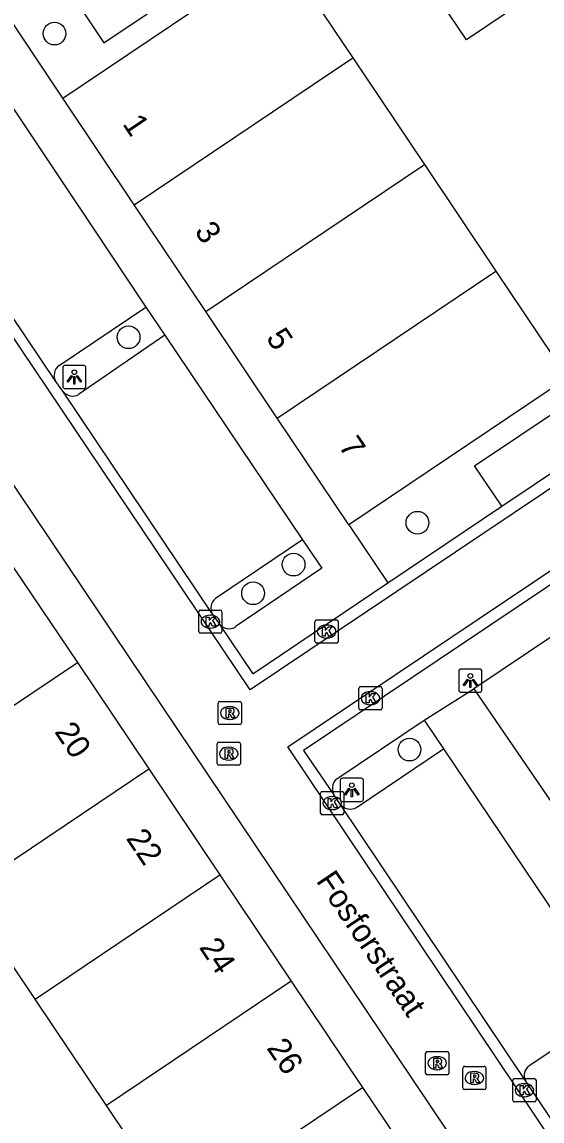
# Model space of a CAD drawing. Extents: x 158797 to 159887, y 384318 to 385255.
# Drawn here: x 159141.62 to 159163.97, y 384481.97 to 384529.23 of the extents above; entities that cross this region are included whole.
import ezdxf

# ---------------------------------------------------------------- set-up
doc = ezdxf.new("R2010")
doc.units = 0
for name, color, linetype in [('IMGEO_Boom', 7, 'Continuous'), ('IMGEO_Kolk', 7, 'Continuous'), ('IMGEO_Lichtpunt', 7, 'Continuous'), ('IMGEO_Openbare_ruimte_label', 7, 'Continuous'), ('IMGEO_Pand', 7, 'Continuous'), ('IMGEO_Pand_nummerreeks', 7, 'Continuous'), ('IMGEO_Parkeervlak_open', 7, 'Continuous'), ('IMGEO_Rijbaan_lokaal_open', 7, 'Continuous'), ('IMGEO_Rioolput', 7, 'Continuous'), ('IMGEO_Voetpad_open', 7, 'Continuous')]:
    doc.layers.add(name, color=color, linetype=linetype)

msp = doc.modelspace()

# ---------------------------------------------------------------- linework, layer by layer
at = {"layer": 'IMGEO_Boom'}
for centre in [(159143.02, 384528.732), (159146.202, 384515.674), (159158.62, 384507.7), (159153.297, 384505.9), (159151.555, 384504.665), (159158.278, 384497.943)]:
    msp.add_circle(centre, 0.489, dxfattribs=at)
at = {"layer": 'IMGEO_Kolk'}
for p, q in [((159149.217, 384503.019), (159149.217, 384503.871)), ((159149.292, 384503.945), (159150.144, 384503.945)), ((159149.705, 384503.725), (159149.73, 384503.725)), ((159150.218, 384503.871), (159150.218, 384503.019)), ((159154.291, 384503.521), (159155.143, 384503.521)), ((159149.728, 384503.165), (159149.703, 384503.165)), ((159154.216, 384502.595), (159154.216, 384503.447)), ((159154.704, 384503.301), (159154.729, 384503.301)), ((159155.217, 384503.447), (159155.217, 384502.595)), ((159150.144, 384502.945), (159149.292, 384502.945)), ((159154.727, 384502.741), (159154.702, 384502.741)), ((159155.143, 384502.521), (159154.291, 384502.521)), ((159156.173, 384500.652), (159157.025, 384500.652)), ((159156.098, 384499.726), (159156.098, 384500.578)), ((159156.586, 384500.432), (159156.611, 384500.432)), ((159157.099, 384500.578), (159157.099, 384499.726)), ((159156.609, 384499.872), (159156.584, 384499.872)), ((159157.025, 384499.652), (159156.173, 384499.652)), ((159154.455, 384495.217), (159154.455, 384496.069)), ((159154.53, 384496.143), (159155.382, 384496.143)), ((159155.456, 384496.069), (159155.456, 384495.217)), ((159154.943, 384495.923), (159154.968, 384495.923)), ((159155.382, 384495.143), (159154.53, 384495.143)), ((159154.966, 384495.363), (159154.941, 384495.363)), ((159162.716, 384482.871), (159162.716, 384483.723)), ((159162.791, 384483.797), (159163.643, 384483.797)), ((159163.717, 384483.723), (159163.717, 384482.871)), ((159163.204, 384483.577), (159163.229, 384483.577)), ((159163.643, 384482.797), (159162.791, 384482.797)), ((159163.227, 384483.017), (159163.202, 384483.017))]:
    msp.add_line(p, q, dxfattribs=at)
for points in [[(159149.217, 384503.019), (159149.217, 384503.871)], [(159149.292, 384503.945), (159150.144, 384503.945)], [(159149.538, 384503.645), (159149.661, 384503.645), (159149.661, 384503.494), (159149.791, 384503.645), (159149.955, 384503.645), (159149.809, 384503.494), (159149.962, 384503.245), (159149.81, 384503.245), (159149.725, 384503.409), (159149.661, 384503.342), (159149.661, 384503.245), (159149.538, 384503.245), (159149.538, 384503.645)], [(159150.218, 384503.871), (159150.218, 384503.019)], [(159154.291, 384503.521), (159155.143, 384503.521)], [(159154.216, 384502.595), (159154.216, 384503.447)], [(159154.537, 384503.221), (159154.66, 384503.221), (159154.66, 384503.07), (159154.79, 384503.221), (159154.954, 384503.221), (159154.808, 384503.07), (159154.961, 384502.821), (159154.809, 384502.821), (159154.724, 384502.985), (159154.66, 384502.918), (159154.66, 384502.821), (159154.537, 384502.821), (159154.537, 384503.221)], [(159155.217, 384503.447), (159155.217, 384502.595)], [(159150.144, 384502.945), (159149.292, 384502.945)], [(159155.143, 384502.521), (159154.291, 384502.521)], [(159156.173, 384500.652), (159157.025, 384500.652)], [(159156.098, 384499.726), (159156.098, 384500.578)], [(159156.419, 384500.352), (159156.542, 384500.352), (159156.542, 384500.201), (159156.672, 384500.352), (159156.836, 384500.352), (159156.69, 384500.201), (159156.843, 384499.952), (159156.691, 384499.952), (159156.606, 384500.116), (159156.542, 384500.049), (159156.542, 384499.952), (159156.419, 384499.952), (159156.419, 384500.352)], [(159157.099, 384500.578), (159157.099, 384499.726)], [(159157.025, 384499.652), (159156.173, 384499.652)], [(159154.455, 384495.217), (159154.455, 384496.069)], [(159154.53, 384496.143), (159155.382, 384496.143)], [(159155.456, 384496.069), (159155.456, 384495.217)], [(159154.776, 384495.843), (159154.899, 384495.843), (159154.899, 384495.692), (159155.029, 384495.843), (159155.193, 384495.843), (159155.047, 384495.692), (159155.2, 384495.443), (159155.048, 384495.443), (159154.963, 384495.607), (159154.899, 384495.54), (159154.899, 384495.443), (159154.776, 384495.443), (159154.776, 384495.843)], [(159155.382, 384495.143), (159154.53, 384495.143)], [(159162.716, 384482.871), (159162.716, 384483.723)], [(159162.791, 384483.797), (159163.643, 384483.797)], [(159163.717, 384483.723), (159163.717, 384482.871)], [(159163.037, 384483.497), (159163.16, 384483.497), (159163.16, 384483.346), (159163.29, 384483.497), (159163.454, 384483.497), (159163.308, 384483.346), (159163.461, 384483.097), (159163.309, 384483.097), (159163.224, 384483.261), (159163.16, 384483.194), (159163.16, 384483.097), (159163.037, 384483.097), (159163.037, 384483.497)], [(159163.643, 384482.797), (159162.791, 384482.797)]]:
    msp.add_lwpolyline(points, dxfattribs=at)
for centre, start, end in [((159149.294, 384503.869), 91.552, 178.448), ((159149.294, 384503.869), 91.552, 178.448), ((159150.142, 384503.869), 1.552, 88.448), ((159150.142, 384503.869), 1.552, 88.448), ((159154.293, 384503.445), 91.552, 178.448), ((159154.293, 384503.445), 91.552, 178.448), ((159155.141, 384503.445), 1.552, 88.448), ((159155.141, 384503.445), 1.552, 88.448), ((159149.294, 384503.021), 181.552, 268.448), ((159149.294, 384503.021), 181.552, 268.448), ((159150.142, 384503.021), 271.552, 358.448), ((159150.142, 384503.021), 271.552, 358.448), ((159154.293, 384502.597), 181.552, 268.448), ((159154.293, 384502.597), 181.552, 268.448), ((159155.141, 384502.597), 271.552, 358.448), ((159155.141, 384502.597), 271.552, 358.448), ((159156.175, 384500.576), 91.552, 178.448), ((159156.175, 384500.576), 91.552, 178.448), ((159157.023, 384500.576), 1.552, 88.448), ((159157.023, 384500.576), 1.552, 88.448), ((159156.175, 384499.728), 181.552, 268.448), ((159156.175, 384499.728), 181.552, 268.448), ((159157.023, 384499.728), 271.552, 358.448), ((159157.023, 384499.728), 271.552, 358.448), ((159154.532, 384496.067), 91.552, 178.448), ((159154.532, 384496.067), 91.552, 178.448), ((159155.38, 384496.067), 1.552, 88.448), ((159155.38, 384496.067), 1.552, 88.448), ((159154.532, 384495.219), 181.552, 268.448), ((159154.532, 384495.219), 181.552, 268.448), ((159155.38, 384495.219), 271.552, 358.448), ((159155.38, 384495.219), 271.552, 358.448), ((159162.793, 384483.721), 91.552, 178.448), ((159162.793, 384483.721), 91.552, 178.448), ((159163.641, 384483.721), 1.552, 88.448), ((159163.641, 384483.721), 1.552, 88.448), ((159162.793, 384482.873), 181.552, 268.448), ((159162.793, 384482.873), 181.552, 268.448), ((159163.641, 384482.873), 271.552, 358.448), ((159163.641, 384482.873), 271.552, 358.448)]:
    msp.add_arc(centre, 0.0765, start, end, dxfattribs=at)
for centre, major_axis, ratio, start_param, end_param in [((159149.704, 384503.445), (-0.387, 0.002), 0.722429, 4.712389, 7.853982), ((159149.729, 384503.445), (-0.39, 0.002), 0.717154, 1.570796, 4.712389), ((159154.703, 384503.021), (-0.387, 0.002), 0.722429, 4.712389, 7.853982), ((159154.728, 384503.021), (-0.39, 0.002), 0.717154, 1.570796, 4.712389), ((159156.585, 384500.152), (-0.387, 0.002), 0.722429, 4.712389, 7.853982), ((159156.61, 384500.152), (-0.39, 0.002), 0.717154, 1.570796, 4.712389), ((159154.942, 384495.643), (-0.387, 0.002), 0.722429, 4.712389, 7.853982), ((159154.967, 384495.643), (-0.39, 0.002), 0.717154, 1.570796, 4.712389), ((159163.203, 384483.297), (-0.387, 0.002), 0.722429, 4.712389, 7.853982), ((159163.228, 384483.297), (-0.39, 0.002), 0.717154, 1.570796, 4.712389)]:
    msp.add_ellipse(centre, major_axis=major_axis, ratio=ratio, start_param=start_param, end_param=end_param, dxfattribs=at)
at = {"layer": 'IMGEO_Lichtpunt'}
for p, q in [((159143.373, 384514.37), (159143.373, 384513.563)), ((159143.373, 384514.37), (159143.373, 384513.563)), ((159144.275, 384514.465), (159143.467, 384514.465)), ((159144.275, 384514.465), (159143.467, 384514.465)), ((159144.369, 384513.563), (159144.369, 384514.37)), ((159144.369, 384513.563), (159144.369, 384514.37)), ((159143.467, 384513.469), (159144.275, 384513.469)), ((159143.467, 384513.469), (159144.275, 384513.469)), ((159160.396, 384501.314), (159160.396, 384500.507)), ((159160.396, 384501.314), (159160.396, 384500.507)), ((159161.298, 384501.409), (159160.49, 384501.409)), ((159161.298, 384501.409), (159160.49, 384501.409)), ((159161.392, 384500.507), (159161.392, 384501.314)), ((159161.392, 384500.507), (159161.392, 384501.314)), ((159160.49, 384500.413), (159161.298, 384500.413)), ((159160.49, 384500.413), (159161.298, 384500.413)), ((159155.301, 384496.617), (159155.301, 384495.81)), ((159155.301, 384496.617), (159155.301, 384495.81)), ((159156.203, 384496.712), (159155.395, 384496.712)), ((159156.203, 384496.712), (159155.395, 384496.712)), ((159156.297, 384495.81), (159156.297, 384496.617)), ((159156.297, 384495.81), (159156.297, 384496.617)), ((159155.395, 384495.716), (159156.203, 384495.716)), ((159155.395, 384495.716), (159156.203, 384495.716))]:
    msp.add_line(p, q, dxfattribs=at)
for points in [[(159143.747, 384514.034), (159143.786, 384514.006), (159143.598, 384513.744), (159143.56, 384513.771), (159143.747, 384514.034)], [(159143.849, 384513.986), (159143.896, 384513.986), (159143.896, 384513.664), (159143.849, 384513.664), (159143.849, 384513.986)], [(159143.959, 384514.006), (159143.997, 384514.033), (159144.184, 384513.771), (159144.145, 384513.743), (159143.959, 384514.006)], [(159160.77, 384500.978), (159160.809, 384500.95), (159160.621, 384500.688), (159160.583, 384500.715), (159160.77, 384500.978)], [(159160.872, 384500.93), (159160.919, 384500.93), (159160.919, 384500.608), (159160.872, 384500.608), (159160.872, 384500.93)], [(159160.982, 384500.95), (159161.02, 384500.977), (159161.207, 384500.715), (159161.168, 384500.687), (159160.982, 384500.95)], [(159155.675, 384496.281), (159155.714, 384496.253), (159155.526, 384495.991), (159155.488, 384496.018), (159155.675, 384496.281)], [(159155.777, 384496.233), (159155.824, 384496.233), (159155.824, 384495.911), (159155.777, 384495.911), (159155.777, 384496.233)], [(159155.887, 384496.253), (159155.925, 384496.28), (159156.112, 384496.018), (159156.073, 384495.99), (159155.887, 384496.253)]]:
    msp.add_lwpolyline(points, dxfattribs=at)
for centre in [(159143.872, 384514.168), (159160.895, 384501.112), (159155.8, 384496.415)]:
    msp.add_circle(centre, 0.0994, dxfattribs=at)
for centre, start, end in [((159143.467, 384514.37), 90, 180), ((159143.467, 384514.37), 90, 180), ((159144.275, 384514.37), 0, 90), ((159144.275, 384514.37), 0, 90), ((159143.467, 384513.563), 180, 270), ((159143.467, 384513.563), 180, 270), ((159144.275, 384513.563), 270, 0), ((159144.275, 384513.563), 270, 360), ((159160.49, 384501.314), 90, 180), ((159160.49, 384501.314), 90, 180), ((159161.298, 384501.314), 0, 90), ((159161.298, 384501.314), 0, 90), ((159160.49, 384500.507), 180, 270), ((159160.49, 384500.507), 180, 270), ((159161.298, 384500.507), 270, 0), ((159161.298, 384500.507), 270, 360), ((159155.395, 384496.617), 90, 180), ((159155.395, 384496.617), 90, 180), ((159156.203, 384496.617), 0, 90), ((159156.203, 384496.617), 0, 90), ((159155.395, 384495.81), 180, 270), ((159155.395, 384495.81), 180, 270), ((159156.203, 384495.81), 270, 0), ((159156.203, 384495.81), 270, 360)]:
    msp.add_arc(centre, 0.0946, start, end, dxfattribs=at)
at = {"layer": 'IMGEO_Pand'}
for points in [[(159143.371, 384525.955), (159152.769, 384532.283)], [(159152.769, 384532.283), (159155.843, 384527.695)], [(159162.093, 384531.723), (159163.178, 384530.115), (159160.722, 384528.467), (159159.622, 384530.098)], [(159146.445, 384521.367), (159155.843, 384527.695)], [(159155.843, 384527.695), (159158.918, 384523.107)], [(159146.445, 384521.367), (159143.371, 384525.955)], [(159149.52, 384516.778), (159158.918, 384523.107)], [(159158.918, 384523.107), (159161.993, 384518.519)], [(159149.52, 384516.778), (159146.445, 384521.367)], [(159152.595, 384512.19), (159161.993, 384518.519)], [(159161.993, 384518.519), (159165.067, 384513.931)], [(159152.595, 384512.19), (159149.52, 384516.778)], [(159165.067, 384513.931), (159155.669, 384507.602)], [(159155.669, 384507.602), (159152.595, 384512.19)], [(159139.121, 384491.775), (159136.05, 384496.35), (159144.008, 384501.688)], [(159144.008, 384501.688), (159147.07, 384497.12)], [(159139.121, 384491.775), (159147.07, 384497.12)], [(159147.07, 384497.12), (159150.132, 384492.553)], [(159142.186, 384487.209), (159150.132, 384492.553)], [(159150.132, 384492.553), (159153.194, 384487.986)], [(159142.186, 384487.209), (159139.121, 384491.775)], [(159153.194, 384487.986), (159145.25, 384482.643)], [(159153.194, 384487.986), (159156.256, 384483.418)], [(159145.25, 384482.643), (159142.186, 384487.209)], [(159148.078, 384478.431), (159148.315, 384478.078), (159156.256, 384483.418)], [(159156.256, 384483.418), (159159.318, 384478.851)], [(159148.078, 384478.431), (159145.25, 384482.643)]]:
    msp.add_lwpolyline(points, dxfattribs=at)
at = {"layer": 'IMGEO_Parkeervlak_open'}
for points in [[(159142.311, 384532.584), (159145.136, 384528.341), (159156.017, 384535.628), (159153.19, 384539.87)], [(159143.217, 384514.466), (159146.94, 384516.973)], [(159162.243, 384508.41), (159161.078, 384510.145), (159170.771, 384516.645), (159171.938, 384514.9)], [(159147.76, 384515.758), (159144.058, 384513.213)], [(159153.678, 384506.97), (159149.934, 384504.438)], [(159156.006, 384495.46), (159159.736, 384497.97)], [(159167.208, 384486.885), (159163.448, 384484.359)]]:
    msp.add_lwpolyline(points, dxfattribs=at)
for centre, radius, start, end in [((159143.542, 384514.035), 0.54, 127.0545, 210.0428), ((159143.798, 384513.675), 0.53, 217.6589, 299.3974), ((159150.275, 384504.027), 0.534, 129.6486, 209.2769), ((159155.731, 384495.925), 0.54, 217.1311, 300.5618), ((159163.686, 384483.937), 0.485, 119.4321, 211.74)]:
    msp.add_arc(centre, radius, start, end, dxfattribs=at)
at = {"layer": 'IMGEO_Rijbaan_lokaal_open'}
for points in [[(159108.917, 384557.49), (159163.183, 384476.655)], [(159190.205, 384527.153), (159192.762, 384528.848), (159193.039, 384528.419), (159151.428, 384500.515), (159133.468, 384527.238), (159175.064, 384555.242), (159175.35, 384554.823), (159172.804, 384553.09)], [(159166.119, 384478.572), (159153.048, 384498.068), (159198.654, 384528.669)], [(159198.935, 384528.248), (159153.727, 384497.909), (159155.025, 384496.003)], [(159143.075, 384513.765), (159136.608, 384523.382)], [(159162.243, 384508.41), (159171.938, 384514.9)], [(159143.378, 384513.351), (159143.075, 384513.765)], [(159149.809, 384503.766), (159143.378, 384513.351)], [(159157.345, 384505.112), (159162.243, 384508.41)], [(159150.094, 384503.355), (159151.547, 384501.196), (159157.345, 384505.112)], [(159149.809, 384503.766), (159150.094, 384503.355)], [(159155.301, 384495.599), (159155.025, 384496.003)], [(159163.274, 384483.682), (159155.301, 384495.599)], [(159166.298, 384479.197), (159166.262, 384479.244), (159163.274, 384483.682)]]:
    msp.add_lwpolyline(points, dxfattribs=at)
at = {"layer": 'IMGEO_Rioolput'}
for p, q in [((159150.052, 384499.092), (159150.052, 384499.944)), ((159150.127, 384500.018), (159150.979, 384500.018)), ((159150.54, 384499.798), (159150.565, 384499.798)), ((159151.053, 384499.944), (159151.053, 384499.092)), ((159150.563, 384499.238), (159150.538, 384499.238)), ((159150.979, 384499.018), (159150.127, 384499.018)), ((159150.01, 384497.344), (159150.01, 384498.196)), ((159150.085, 384498.27), (159150.937, 384498.27)), ((159150.498, 384498.05), (159150.523, 384498.05)), ((159151.011, 384498.196), (159151.011, 384497.344)), ((159150.521, 384497.49), (159150.496, 384497.49)), ((159150.937, 384497.27), (159150.085, 384497.27)), ((159158.969, 384484.033), (159158.969, 384484.885)), ((159159.044, 384484.959), (159159.896, 384484.959)), ((159159.457, 384484.739), (159159.482, 384484.739)), ((159159.97, 384484.885), (159159.97, 384484.033)), ((159159.48, 384484.179), (159159.455, 384484.179)), ((159160.565, 384483.398), (159160.565, 384484.25)), ((159160.64, 384484.324), (159161.492, 384484.324)), ((159161.566, 384484.25), (159161.566, 384483.398)), ((159159.896, 384483.959), (159159.044, 384483.959)), ((159161.053, 384484.104), (159161.078, 384484.104)), ((159161.492, 384483.324), (159160.64, 384483.324)), ((159161.076, 384483.544), (159161.051, 384483.544))]:
    msp.add_line(p, q, dxfattribs=at)
for points in [[(159150.052, 384499.092), (159150.052, 384499.944)], [(159150.127, 384500.018), (159150.979, 384500.018)], [(159150.641, 384499.716), (159150.389, 384499.718), (159150.389, 384499.318)], [(159151.053, 384499.944), (159151.053, 384499.092)], [(159150.389, 384499.318), (159150.513, 384499.318), (159150.513, 384499.48), (159150.524, 384499.48)], [(159150.567, 384499.637), (159150.513, 384499.637), (159150.513, 384499.556)], [(159150.513, 384499.556), (159150.565, 384499.556)], [(159150.571, 384499.451), (159150.642, 384499.318), (159150.782, 384499.318), (159150.717, 384499.444)], [(159150.979, 384499.018), (159150.127, 384499.018)], [(159150.01, 384497.344), (159150.01, 384498.196)], [(159150.085, 384498.27), (159150.937, 384498.27)], [(159150.599, 384497.968), (159150.347, 384497.97), (159150.347, 384497.57)], [(159150.525, 384497.889), (159150.471, 384497.889), (159150.471, 384497.808)], [(159151.011, 384498.196), (159151.011, 384497.344)], [(159150.347, 384497.57), (159150.471, 384497.57), (159150.471, 384497.732), (159150.482, 384497.732)], [(159150.471, 384497.808), (159150.523, 384497.808)], [(159150.529, 384497.703), (159150.6, 384497.57), (159150.74, 384497.57), (159150.675, 384497.696)], [(159150.937, 384497.27), (159150.085, 384497.27)], [(159158.969, 384484.033), (159158.969, 384484.885)], [(159159.044, 384484.959), (159159.896, 384484.959)], [(159159.558, 384484.657), (159159.306, 384484.659), (159159.306, 384484.259)], [(159159.97, 384484.885), (159159.97, 384484.033)], [(159159.306, 384484.259), (159159.43, 384484.259), (159159.43, 384484.421), (159159.441, 384484.421)], [(159159.484, 384484.578), (159159.43, 384484.578), (159159.43, 384484.497)], [(159159.43, 384484.497), (159159.482, 384484.497)], [(159159.488, 384484.392), (159159.559, 384484.259), (159159.699, 384484.259), (159159.634, 384484.385)], [(159160.565, 384483.398), (159160.565, 384484.25)], [(159160.64, 384484.324), (159161.492, 384484.324)], [(159161.566, 384484.25), (159161.566, 384483.398)], [(159159.896, 384483.959), (159159.044, 384483.959)], [(159161.154, 384484.022), (159160.902, 384484.024), (159160.902, 384483.624)], [(159160.902, 384483.624), (159161.026, 384483.624), (159161.026, 384483.786), (159161.037, 384483.786)], [(159161.08, 384483.943), (159161.026, 384483.943), (159161.026, 384483.862)], [(159161.026, 384483.862), (159161.078, 384483.862)], [(159161.084, 384483.757), (159161.155, 384483.624), (159161.295, 384483.624), (159161.23, 384483.75)], [(159161.492, 384483.324), (159160.64, 384483.324)]]:
    msp.add_lwpolyline(points, dxfattribs=at)
for centre, radius, start, end in [((159150.129, 384499.942), 0.0765, 91.552, 178.448), ((159150.129, 384499.942), 0.0765, 91.552, 178.448), ((159150.64, 384499.606), 0.109, 350.3612, 89.416), ((159150.977, 384499.942), 0.0765, 1.552, 88.448), ((159150.977, 384499.942), 0.0765, 1.552, 88.448), ((159150.523, 384499.427), 0.0533, 26.0293, 88.6989), ((159150.549, 384499.745), 0.19, 274.7715, 282.9687), ((159150.573, 384499.541), 0.0964, 77.0061, 93.1865), ((159150.587, 384499.598), 0.0378, 276.6634, 79.6772), ((159150.638, 384499.606), 0.112, 277.5842, 350.9817), ((159150.622, 384499.391), 0.108, 29.5134, 73.7905), ((159150.129, 384499.094), 0.0765, 181.552, 268.448), ((159150.129, 384499.094), 0.0765, 181.552, 268.448), ((159150.977, 384499.094), 0.0765, 271.552, 358.448), ((159150.977, 384499.094), 0.0765, 271.552, 358.448), ((159150.087, 384498.194), 0.0765, 91.552, 178.448), ((159150.087, 384498.194), 0.0765, 91.552, 178.448), ((159150.531, 384497.793), 0.0964, 77.0061, 93.1865), ((159150.545, 384497.85), 0.0378, 276.6634, 79.6772), ((159150.598, 384497.858), 0.109, 350.3612, 89.416), ((159150.596, 384497.858), 0.112, 277.5842, 350.9817), ((159150.935, 384498.194), 0.0765, 1.552, 88.448), ((159150.935, 384498.194), 0.0765, 1.552, 88.448), ((159150.087, 384497.346), 0.0765, 181.552, 268.448), ((159150.087, 384497.346), 0.0765, 181.552, 268.448), ((159150.481, 384497.679), 0.0533, 26.0293, 88.6989), ((159150.507, 384497.997), 0.19, 274.7715, 282.9687), ((159150.58, 384497.643), 0.108, 29.5134, 73.7905), ((159150.935, 384497.346), 0.0765, 271.552, 358.448), ((159150.935, 384497.346), 0.0765, 271.552, 358.448), ((159159.046, 384484.883), 0.0765, 91.552, 178.448), ((159159.046, 384484.883), 0.0765, 91.552, 178.448), ((159159.557, 384484.547), 0.109, 350.3612, 89.416), ((159159.894, 384484.883), 0.0765, 1.552, 88.448), ((159159.894, 384484.883), 0.0765, 1.552, 88.448), ((159159.44, 384484.368), 0.0533, 26.0293, 88.6989), ((159159.466, 384484.686), 0.19, 274.7715, 282.9687), ((159159.49, 384484.482), 0.0964, 77.0061, 93.1865), ((159159.504, 384484.539), 0.0378, 276.6634, 79.6772), ((159159.555, 384484.547), 0.112, 277.5842, 350.9817), ((159159.539, 384484.332), 0.108, 29.5134, 73.7905), ((159160.642, 384484.248), 0.0765, 91.552, 178.448), ((159160.642, 384484.248), 0.0765, 91.552, 178.448), ((159161.49, 384484.248), 0.0765, 1.552, 88.448), ((159161.49, 384484.248), 0.0765, 1.552, 88.448), ((159159.046, 384484.035), 0.0765, 181.552, 268.448), ((159159.046, 384484.035), 0.0765, 181.552, 268.448), ((159159.894, 384484.035), 0.0765, 271.552, 358.448), ((159159.894, 384484.035), 0.0765, 271.552, 358.448), ((159161.036, 384483.733), 0.0533, 26.0293, 88.6989), ((159161.062, 384484.051), 0.19, 274.7715, 282.9687), ((159161.086, 384483.847), 0.0964, 77.0061, 93.1865), ((159161.1, 384483.904), 0.0378, 276.6634, 79.6772), ((159161.153, 384483.912), 0.109, 350.3612, 89.416), ((159161.151, 384483.912), 0.112, 277.5842, 350.9817), ((159161.135, 384483.697), 0.108, 29.5134, 73.7905), ((159160.642, 384483.4), 0.0765, 181.552, 268.448), ((159160.642, 384483.4), 0.0765, 181.552, 268.448), ((159161.49, 384483.4), 0.0765, 271.552, 358.448), ((159161.49, 384483.4), 0.0765, 271.552, 358.448)]:
    msp.add_arc(centre, radius, start, end, dxfattribs=at)
for centre, major_axis, ratio, start_param, end_param in [((159150.539, 384499.518), (-0.387, 0.002), 0.722429, 4.712389, 7.853982), ((159150.564, 384499.518), (-0.39, 0.002), 0.717154, 1.570796, 4.712389), ((159150.497, 384497.77), (-0.387, 0.002), 0.722429, 4.712389, 7.853982), ((159150.522, 384497.77), (-0.39, 0.002), 0.717154, 1.570796, 4.712389), ((159159.456, 384484.459), (-0.387, 0.002), 0.722429, 4.712389, 7.853982), ((159159.481, 384484.459), (-0.39, 0.002), 0.717154, 1.570796, 4.712389), ((159161.052, 384483.824), (-0.387, 0.002), 0.722429, 4.712389, 7.853982), ((159161.077, 384483.824), (-0.39, 0.002), 0.717154, 1.570796, 4.712389)]:
    msp.add_ellipse(centre, major_axis=major_axis, ratio=ratio, start_param=start_param, end_param=end_param, dxfattribs=at)
at = {"layer": 'IMGEO_Voetpad_open'}
for points in [[(159143.371, 384525.955), (159140.006, 384531.001)], [(159141.058, 384525.803), (159146.94, 384516.973)], [(159197.375, 384524.94), (159161.04, 384500.556)], [(159146.94, 384516.973), (159147.76, 384515.758)], [(159147.76, 384515.758), (159153.678, 384506.97)], [(159140.119, 384507.423), (159144.008, 384501.688)], [(159155.669, 384507.602), (159157.345, 384505.112)], [(159153.678, 384506.97), (159154.51, 384505.744), (159150.792, 384503.216)], [(159158.915, 384499.204), (159161.04, 384500.556)], [(159161.04, 384500.556), (159165.893, 384493.473)], [(159155.105, 384496.661), (159158.915, 384499.204)], [(159158.915, 384499.204), (159159.736, 384497.97)], [(159159.736, 384497.97), (159167.208, 384486.885)]]:
    msp.add_lwpolyline(points, dxfattribs=at)
for centre, radius, start, end in [((159150.519, 384503.666), 0.527, 216.2356, 301.2393), ((159155.579, 384496.27), 0.615, 140.4426, 205.6934)]:
    msp.add_arc(centre, radius, start, end, dxfattribs=at)

# ---------------------------------------------------------------- texts
at = {"layer": 'IMGEO_Openbare_ruimte_label'}
msp.add_text('Fosforstraat', height=1, rotation=303.9125, dxfattribs=at).set_placement((159154.237, 384492.3))
at = {"layer": 'IMGEO_Pand_nummerreeks'}
for s, rotation, p in [('1', 303.8277, (159145.917, 384524.849)), ('3', 303.8277, (159149.013, 384520.229)), ('5', 303.8277, (159152.087, 384515.643)), ('7', 303.8277, (159155.202, 384510.994)), ('20', 303.8329, (159142.994, 384498.712)), ('22', 303.8387, (159146.069, 384494.124)), ('24', 303.8387, (159149.21, 384489.44)), ('26', 303.8329, (159152.111, 384485.113))]:
    msp.add_text(s, height=1, rotation=rotation, dxfattribs=at).set_placement(p)

doc.saveas('drawing.dxf')
